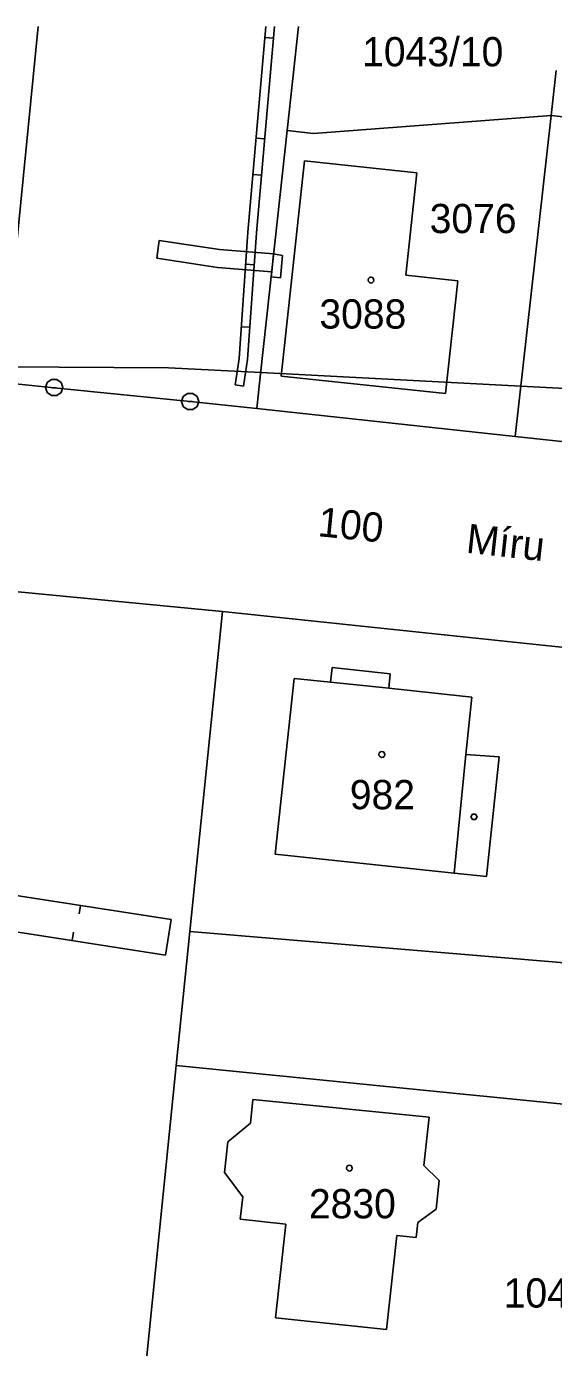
# Model space of a CAD drawing. Extents: x -777309 to -774195, y -1144706 to -1143600.
# Drawn here: x -775173 to -775142.3, y -1144276.8 to -1144200 of the extents above; entities that cross this region are included whole.
import ezdxf

# ---------------------------------------------------------------- set-up
doc = ezdxf.new("R2010")
doc.units = 0
for name, color, linetype in [('1', 7, 'Continuous'), ('11', 7, 'Continuous'), ('12', 7, 'Continuous'), ('13', 7, 'Continuous'), ('2', 7, 'Continuous'), ('4', 7, 'Continuous'), ('5', 7, 'Continuous'), ('7', 7, 'Continuous'), ('8', 7, 'Continuous')]:
    doc.layers.add(name, color=color, linetype=linetype)

msp = doc.modelspace()

# ---------------------------------------------------------------- linework, layer by layer
at = {"layer": '1'}
for p, q in [((-775174.2, -1144218.86), (-775172.324, -1144200)), ((-775157.84, -1144206.05), (-775157.179, -1144200)), ((-775142.19, -1144202.56), (-775142.48, -1144205.18)), ((-775142.48, -1144205.18), (-775156.31, -1144206.22)), ((-775142.48, -1144205.18), (-775144.57, -1144223.85)), ((-775157.84, -1144206.05), (-775158.69, -1144213.85)), ((-775156.31, -1144206.22), (-775157.84, -1144206.05)), ((-775156.83, -1144207.81), (-775158.19, -1144220.34)), ((-775150.3, -1144208.52), (-775156.83, -1144207.81)), ((-775150.94, -1144214.47), (-775150.3, -1144208.52)), ((-775158.69, -1144213.85), (-775159.41, -1144220.37)), ((-775147.91, -1144214.8), (-775150.94, -1144214.47)), ((-775148.62, -1144221.34), (-775147.91, -1144214.8)), ((-775174.38, -1144220.71), (-775171.4, -1144221.01)), ((-775159.6, -1144222.22), (-775159.41, -1144220.37)), ((-775158.19, -1144220.34), (-775148.62, -1144221.34)), ((-775171.4, -1144221.01), (-775163.48, -1144221.82)), ((-775163.48, -1144221.82), (-775159.6, -1144222.22)), ((-775159.6, -1144222.22), (-775144.57, -1144223.85)), ((-775144.57, -1144223.85), (-775129.46, -1144225.43)), ((-775173.49, -1144232.87), (-775161.61, -1144234.03)), ((-775161.61, -1144234.03), (-775163.5, -1144252.63)), ((-775139.23, -1144236.38), (-775161.61, -1144234.03)), ((-775163.5, -1144252.63), (-775164.29, -1144260.43)), ((-775163.5, -1144252.63), (-775141.23, -1144254.49)), ((-775164.29, -1144260.43), (-775166.06, -1144277.88)), ((-775164.29, -1144260.43), (-775131.75, -1144263.67)), ((-775159.98, -1144263.77), (-775159.83, -1144262.39)), ((-775159.83, -1144262.39), (-775149.57, -1144263.43)), ((-775161.29, -1144264.87), (-775159.98, -1144263.77)), ((-775149.57, -1144263.43), (-775149.88, -1144266.24)), ((-775161.48, -1144266.65), (-775161.29, -1144264.87)), ((-775160.42, -1144268.06), (-775161.48, -1144266.65)), ((-775149.88, -1144266.24), (-775149, -1144267.11)), ((-775149, -1144267.11), (-775149.17, -1144268.77)), ((-775160.57, -1144269.36), (-775160.42, -1144268.06)), ((-775149.17, -1144268.77), (-775150.23, -1144269.55)), ((-775157.92, -1144269.65), (-775160.57, -1144269.36)), ((-775158.52, -1144275.09), (-775157.92, -1144269.65)), ((-775150.23, -1144269.55), (-775150.33, -1144270.42)), ((-775151.46, -1144270.3), (-775152.06, -1144275.77)), ((-775150.33, -1144270.42), (-775151.46, -1144270.3)), ((-775152.06, -1144275.77), (-775158.52, -1144275.09))]:
    msp.add_line(p, q, dxfattribs=at)
at = {"layer": '11'}
msp.add_lwpolyline([(-775341.845, -1144200), (-775341.08, -1144200.32), (-775340.63, -1144200.5), (-775335.19, -1144201.82), (-775294.73, -1144211.65), (-775226.38, -1144219.52), (-775183.73, -1144219.74), (-775174.29, -1144219.8), (-775164.75, -1144219.85), (-775159.38, -1144220.13), (-775077.05, -1144224.44), (-775054.9, -1144224.53)], dxfattribs=at)
at = {"layer": '12'}
for p, q in [((-775156.83, -1144207.81), (-775158.19, -1144220.34)), ((-775150.3, -1144208.52), (-775156.83, -1144207.81)), ((-775150.94, -1144214.47), (-775150.3, -1144208.52)), ((-775147.91, -1144214.8), (-775150.94, -1144214.47)), ((-775148.62, -1144221.34), (-775147.91, -1144214.8)), ((-775158.19, -1144220.34), (-775148.62, -1144221.34)), ((-775157.43, -1144237.92), (-775158.54, -1144248.13)), ((-775155.31, -1144238.14), (-775157.43, -1144237.92)), ((-775155.31, -1144238.14), (-775151.93, -1144238.49)), ((-775147.1, -1144239), (-775151.93, -1144238.49)), ((-775147.45, -1144242.33), (-775147.1, -1144239)), ((-775147.45, -1144242.33), (-775148.12, -1144249.24)), ((-775158.54, -1144248.13), (-775148.12, -1144249.24)), ((-775159.98, -1144263.77), (-775159.83, -1144262.39)), ((-775159.83, -1144262.39), (-775149.57, -1144263.43)), ((-775161.29, -1144264.87), (-775159.98, -1144263.77)), ((-775149.57, -1144263.43), (-775149.88, -1144266.24)), ((-775161.48, -1144266.65), (-775161.29, -1144264.87)), ((-775160.42, -1144268.06), (-775161.48, -1144266.65)), ((-775149.88, -1144266.24), (-775149, -1144267.11)), ((-775149, -1144267.11), (-775149.17, -1144268.77)), ((-775160.57, -1144269.36), (-775160.42, -1144268.06)), ((-775149.17, -1144268.77), (-775150.23, -1144269.55)), ((-775157.92, -1144269.65), (-775160.57, -1144269.36)), ((-775158.52, -1144275.09), (-775157.92, -1144269.65)), ((-775150.23, -1144269.55), (-775150.33, -1144270.42)), ((-775151.46, -1144270.3), (-775152.06, -1144275.77)), ((-775150.33, -1144270.42), (-775151.46, -1144270.3)), ((-775152.06, -1144275.77), (-775158.52, -1144275.09))]:
    msp.add_line(p, q, dxfattribs=at)
at = {"layer": '13'}
for p, q in [((-775160.12, -1144211.97), (-775159.077, -1144200)), ((-775158.576, -1144200), (-775159.62, -1144212.01)), ((-775158.636, -1144200.689), (-775159.134, -1144200.646)), ((-775159.643, -1144206.491), (-775159.145, -1144206.534)), ((-775159.329, -1144208.659), (-775159.827, -1144208.616)), ((-775160.64, -1144219.31), (-775160.12, -1144211.97)), ((-775159.62, -1144212.01), (-775160.14, -1144219.37)), ((-775165.43, -1144213.48), (-775165.28, -1144212.45)), ((-775165.28, -1144212.45), (-775161.78, -1144212.98)), ((-775161.78, -1144212.98), (-775158.63, -1144213.23)), ((-775161.9, -1144214.02), (-775165.43, -1144213.48)), ((-775160.251, -1144213.824), (-775159.753, -1144213.859)), ((-775158.74, -1144214.27), (-775158.63, -1144213.23)), ((-775158.63, -1144213.23), (-775158.74, -1144214.27)), ((-775158.63, -1144213.23), (-775158.11, -1144213.33)), ((-775158.11, -1144213.33), (-775158.22, -1144214.61)), ((-775158.74, -1144214.27), (-775161.9, -1144214.02)), ((-775158.77, -1144214.57), (-775158.74, -1144214.27)), ((-775158.22, -1144214.61), (-775158.77, -1144214.57)), ((-775160.008, -1144217.496), (-775160.506, -1144217.461)), ((-775160.87, -1144220.85), (-775160.64, -1144219.31)), ((-775160.14, -1144219.37), (-775160.38, -1144220.92)), ((-775160.38, -1144220.92), (-775160.87, -1144220.85)), ((-775175.3, -1144250.27), (-775164.59, -1144251.94)), ((-775169.866, -1144251.117), (-775169.942, -1144251.611)), ((-775164.59, -1144251.94), (-775164.92, -1144254.01)), ((-775164.92, -1144254.01), (-775175.52, -1144252.35)), ((-775170.354, -1144253.159), (-775170.276, -1144252.665))]:
    msp.add_line(p, q, dxfattribs=at)
at = {"layer": '4'}
for p, q in [((-775142.48, -1144205.18), (-775130.86, -1144206.46)), ((-775155.22, -1144237.28), (-775155.31, -1144238.14)), ((-775151.84, -1144237.64), (-775155.22, -1144237.28)), ((-775151.93, -1144238.49), (-775151.84, -1144237.64)), ((-775157.43, -1144237.92), (-775158.54, -1144248.13)), ((-775155.31, -1144238.14), (-775157.43, -1144237.92)), ((-775155.31, -1144238.14), (-775151.93, -1144238.49)), ((-775147.1, -1144239), (-775151.93, -1144238.49)), ((-775147.45, -1144242.33), (-775147.1, -1144239)), ((-775147.45, -1144242.33), (-775148.12, -1144249.24)), ((-775145.51, -1144242.48), (-775147.45, -1144242.33)), ((-775146.23, -1144249.44), (-775145.51, -1144242.48)), ((-775158.54, -1144248.13), (-775148.12, -1144249.24)), ((-775148.12, -1144249.24), (-775146.23, -1144249.44))]:
    msp.add_line(p, q, dxfattribs=at)
at = {"layer": '5'}
for points in [[(-775152.96, -1144214.58), (-775152.86, -1144214.6), (-775152.81, -1144214.69), (-775152.79, -1144214.75), (-775152.81, -1144214.84), (-775152.89, -1144214.91), (-775152.96, -1144214.92), (-775153.05, -1144214.89), (-775153.11, -1144214.83), (-775153.13, -1144214.75), (-775153.11, -1144214.66), (-775153.03, -1144214.59)], [(-775152.33, -1144242.17), (-775152.23, -1144242.19), (-775152.18, -1144242.28), (-775152.16, -1144242.34), (-775152.18, -1144242.43), (-775152.26, -1144242.5), (-775152.33, -1144242.51), (-775152.42, -1144242.48), (-775152.48, -1144242.42), (-775152.5, -1144242.34), (-775152.48, -1144242.25), (-775152.4, -1144242.18)], [(-775146.88, -1144245.81), (-775146.79, -1144245.96), (-775146.88, -1144246.11), (-775147.06, -1144246.11), (-775147.15, -1144245.96), (-775147.06, -1144245.81)], [(-775154.22, -1144266.22), (-775154.12, -1144266.24), (-775154.07, -1144266.33), (-775154.05, -1144266.39), (-775154.07, -1144266.48), (-775154.15, -1144266.55), (-775154.22, -1144266.56), (-775154.31, -1144266.53), (-775154.37, -1144266.47), (-775154.39, -1144266.39), (-775154.37, -1144266.3), (-775154.29, -1144266.23)]]:
    msp.add_lwpolyline(points, close=True, dxfattribs=at)
at = {"layer": '8'}
for p, q in [((-775171.52, -1144221.01), (-775171.28, -1144221.01)), ((-775163.6, -1144221.82), (-775163.36, -1144221.82))]:
    msp.add_line(p, q, dxfattribs=at)
for points in [[(-775171.25, -1144220.53), (-775171, -1144220.71), (-775170.9, -1144221), (-775171, -1144221.29), (-775171.25, -1144221.47), (-775171.56, -1144221.47), (-775171.81, -1144221.29), (-775171.91, -1144221), (-775171.81, -1144220.71), (-775171.56, -1144220.53)], [(-775163.33, -1144221.34), (-775163.08, -1144221.52), (-775162.98, -1144221.81), (-775163.08, -1144222.1), (-775163.33, -1144222.28), (-775163.64, -1144222.28), (-775163.89, -1144222.1), (-775163.99, -1144221.81), (-775163.89, -1144221.52), (-775163.64, -1144221.34)]]:
    msp.add_lwpolyline(points, close=True, dxfattribs=at)

# ---------------------------------------------------------------- texts
at = {"layer": '2'}
for s, p in [('1043/10', (-775153.477, -1144202.32)), ('3076', (-775149.547, -1144212.02)), ('3088', (-775155.964, -1144217.57)), ('982', (-775154.193, -1144245.52)), ('2830', (-775156.573, -1144269.31)), ('1043/65', (-775145.237, -1144274.5))]:
    msp.add_text(s, height=1.7, dxfattribs=at).set_placement(p)
msp.add_text('100', height=1.7, rotation=354.3171, dxfattribs=at).set_placement((-775156.099, -1144229.639))
at = {"layer": '7'}
msp.add_text('Míru', height=1.7, rotation=353.74414, dxfattribs=at).set_placement((-775147.475, -1144230.599))

doc.saveas('drawing.dxf')
